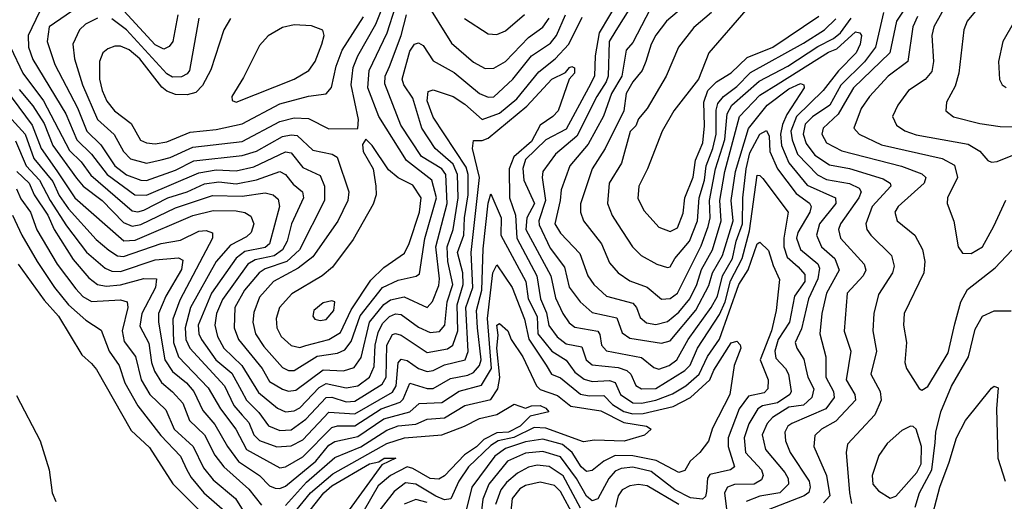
# Model space of a CAD drawing. Extents: x 1308313 to 1441400, y 959662 to 1036319.
# Tile 418 of 656: x 1356106 to 1359510, y 1030406 to 1032070. Entities that reach past the tile are written whole.
import ezdxf

# ---------------------------------------------------------------- set-up
doc = ezdxf.new("R2010")
doc.units = 0

msp = doc.modelspace()

# ---------------------------------------------------------------- linework, layer by layer
at = {"layer": '0CON10XD'}
for points in [[(1356375, 1032075.2), (1356333.8, 1032055), (1356312.5, 1032035), (1356289.8, 1031985), (1356295.6, 1031935), (1356323.8, 1031845), (1356374.8, 1031725), (1356432.8, 1031672.8), (1356465.2, 1031615), (1356489.5, 1031589.5), (1356545, 1031574.5), (1356595.2, 1031585.2), (1356626.6, 1031593.4), (1356705, 1031630.1), (1356875, 1031649.4), (1357005, 1031717.7), (1357055, 1031731), (1357105, 1031728.9), (1357175, 1031692.8), (1357275.6, 1031694.4), (1357277.6, 1031725), (1357252.5, 1031845), (1357258.4, 1031905), (1357274.8, 1031945), (1357337.3, 1032055), (1357404.9, 1032225)], [(1359562.9, 1032197.1), (1359455.3, 1032154.7), (1359380.7, 1032065), (1359370, 1032035), (1359352.7, 1031885), (1359339.2, 1031840.8), (1359310, 1031785), (1359307.8, 1031755), (1359333.8, 1031733.8), (1359425, 1031711), (1359495, 1031701.2), (1359615, 1031698.9)], [(1357505, 1032139.6), (1357598.9, 1031988.9), (1357675, 1031923.6), (1357715, 1031901.2), (1357745, 1031902.6), (1357785, 1031925.2), (1357865, 1032008.3), (1357915, 1032043.9), (1357935.8, 1032075)], [(1358180.4, 1032145), (1358108.9, 1032025), (1358095.1, 1031945), (1358092.7, 1031875), (1358072.6, 1031835), (1357995, 1031691.2), (1357925, 1031655.2), (1357855, 1031586.7), (1357845.5, 1031555.5), (1357848.7, 1031515), (1357885.3, 1031435), (1357858.9, 1031385), (1357856, 1031345), (1357942, 1031185), (1357958.5, 1031108.5), (1357983.6, 1031055), (1358005, 1031022.4), (1358025, 1031007.5), (1358104, 1030994), (1358111.9, 1030981.9), (1358116.7, 1030945), (1358135, 1030925.6), (1358255, 1030902.4), (1358298.6, 1030868.6), (1358315, 1030862.8), (1358351.6, 1030875), (1358377.8, 1030895), (1358416.4, 1030965), (1358496.6, 1031075), (1358518.2, 1031115), (1358534.9, 1031185), (1358569.5, 1031245), (1358582.6, 1031305), (1358604.9, 1031365.1), (1358605.3, 1031455), (1358616.9, 1031555), (1358630.4, 1031609.6), (1358664.9, 1031675), (1358687.7, 1031687.7), (1358697.1, 1031667.1), (1358699, 1031615), (1358725.1, 1031555.1), (1358790, 1031470), (1358836.3, 1031436.3), (1358842.4, 1031425), (1358837.2, 1031405), (1358796.2, 1031335), (1358791.7, 1031315), (1358805, 1031276.3), (1358865, 1031226.6), (1358871.2, 1031211.2), (1358864.7, 1031175), (1358832.4, 1031105), (1358808, 1031002), (1358786.4, 1030955), (1358791.9, 1030935), (1358816.8, 1030896.8), (1358823.4, 1030865), (1358830.4, 1030835), (1358850.8, 1030795), (1358844.8, 1030765), (1358815, 1030737.8), (1358765, 1030730.8), (1358708, 1030695), (1358690.3, 1030675), (1358672.3, 1030635), (1358684.4, 1030585), (1358750.5, 1030505), (1358762.1, 1030485), (1358763.5, 1030465), (1358733.2, 1030435), (1358665, 1030423.6), (1358616.9, 1030405)], [(1358236.8, 1032145), (1358167.1, 1032032.9), (1358144, 1031995), (1358140.1, 1031875), (1358133.7, 1031855), (1358101.5, 1031805), (1358032.2, 1031667.8), (1357958.3, 1031605), (1357914.1, 1031545.9), (1357911.6, 1031525), (1357923.6, 1031445), (1357900.5, 1031375), (1357901.7, 1031361.7), (1357940.2, 1031280.2), (1357988.9, 1031215), (1358005.9, 1031145.9), (1358043.1, 1031095), (1358085, 1031057.8), (1358169.7, 1031039.7), (1358188.3, 1030988.3), (1358215, 1030969), (1358325, 1030952.2), (1358355, 1030960), (1358443.4, 1031066.6), (1358488.7, 1031151.3), (1358501.3, 1031195), (1358534.9, 1031255), (1358571.8, 1031375), (1358565.3, 1031445), (1358580, 1031545), (1358625.7, 1031694.3), (1358689.4, 1031775), (1358765, 1031831.2), (1358805, 1031849.7), (1358816.9, 1031845), (1358817.5, 1031835), (1358757.7, 1031742.3), (1358742.7, 1031707.3), (1358736.1, 1031675), (1358739.8, 1031635), (1358765, 1031575.2), (1358827.9, 1031497.9), (1358926.5, 1031455), (1358926.8, 1031435), (1358870.2, 1031365), (1358859.8, 1031325), (1358878, 1031285), (1358923.8, 1031245), (1358938.7, 1031205), (1358895, 1031124.5), (1358878.5, 1031055), (1358872.4, 1030985), (1358892.2, 1030905), (1358892.3, 1030835), (1358919.7, 1030785), (1358921.6, 1030765), (1358892.6, 1030725), (1358774.7, 1030675), (1358761, 1030665), (1358750.7, 1030645), (1358752.7, 1030615), (1358768.8, 1030575), (1358835, 1030475.4), (1358838.6, 1030455), (1358833.4, 1030436.6), (1358817.8, 1030425), (1358693.4, 1030376.6)], [(1359195.5, 1032155), (1359136.7, 1032065), (1359114.3, 1031955.7), (1358988.7, 1031835), (1358965.4, 1031795), (1358935, 1031743.3), (1358883, 1031695), (1358878.6, 1031675), (1358895.3, 1031645), (1358947.4, 1031617.4), (1359154.2, 1031564.2), (1359225, 1031536.9), (1359238.4, 1031525), (1359232.9, 1031505), (1359142.5, 1031425), (1359131.3, 1031405), (1359138.9, 1031375), (1359200.7, 1031325), (1359226.2, 1031276.2), (1359234.7, 1031235), (1359230.9, 1031195), (1359163.3, 1031055), (1359161.2, 1031015), (1359172, 1030955), (1359166.1, 1030885), (1359171.5, 1030865), (1359215, 1030795.8), (1359225, 1030790), (1359245, 1030802.9), (1359315, 1030918.8), (1359339, 1031019), (1359358.8, 1031095), (1359382.3, 1031137.7), (1359477.7, 1031212.3), (1359535, 1031273.8)], [(1359320.8, 1032145), (1359266.1, 1032045), (1359258.9, 1032015), (1359264.3, 1031925), (1359259.2, 1031890.8), (1359236.5, 1031863.5), (1359178.8, 1031825), (1359141.1, 1031775), (1359123.1, 1031735), (1359137.3, 1031705), (1359165.9, 1031685.9), (1359205, 1031672.5), (1359385, 1031639.8), (1359425.2, 1031615.2), (1359453.1, 1031583.1), (1359465, 1031578.2), (1359485, 1031580), (1359545, 1031604.7)], [(1356307.2, 1032112.8), (1356208.4, 1032045), (1356201.2, 1031995), (1356227.3, 1031915), (1356305.8, 1031765.8), (1356338, 1031685), (1356387.3, 1031637.3), (1356435.5, 1031565), (1356475, 1031534.4), (1356525, 1031515.7), (1356545, 1031514.9), (1356645, 1031550.4), (1356708.2, 1031581.8), (1356875, 1031600.3), (1356925, 1031615.7), (1357015, 1031666), (1357045, 1031672.6), (1357065, 1031669.8), (1357119.1, 1031619.1), (1357185.8, 1031605.8), (1357204, 1031595), (1357244, 1031475), (1357240.6, 1031445), (1357206.2, 1031373.8), (1357119.2, 1031250.8), (1357068.9, 1031211.1), (1356983.7, 1031165), (1356935, 1031111.5), (1356915, 1031058.6), (1356912.4, 1031025), (1356920.9, 1030985), (1356950.6, 1030940.6), (1357015, 1030868.4), (1357035, 1030858.1), (1357055, 1030858.1), (1357135, 1030907.1), (1357205, 1030917.8), (1357230.3, 1030929.7), (1357252.1, 1030957.9), (1357283, 1031047), (1357359.8, 1031145), (1357415, 1031169.8), (1357476.3, 1031183.7), (1357487.6, 1031192.4), (1357506.6, 1031313.4), (1357546.6, 1031455), (1357530.8, 1031515), (1357443.3, 1031583.3), (1357347.6, 1031735), (1357309.5, 1031835), (1357314.6, 1031895), (1357375.9, 1032025), (1357405.1, 1032115)], [(1356652.7, 1032087.3), (1356635.2, 1031994.9), (1356622.9, 1031977.1), (1356605, 1031968.4), (1356575, 1031983.6), (1356439.5, 1032129.5)], [(1358285, 1032106.1), (1358225, 1031991.6), (1358202.6, 1031965), (1358187.4, 1031875), (1358151.6, 1031815), (1358123.6, 1031736.4), (1358070.6, 1031639.4), (1358008.3, 1031565), (1357977.5, 1031482.5), (1357974.9, 1031445), (1357955.4, 1031365), (1357975, 1031332.1), (1358042, 1031262), (1358070.2, 1031185), (1358090.8, 1031155), (1358134.6, 1031114.6), (1358225, 1031090), (1358237.8, 1031075), (1358250.6, 1031040.6), (1358272.5, 1031022.5), (1358305, 1031016.9), (1358345, 1031027.5), (1358385, 1031059.1), (1358422.8, 1031105), (1358447.1, 1031155), (1358462.8, 1031207.2), (1358500.8, 1031275), (1358530.3, 1031375), (1358526.8, 1031445), (1358543.7, 1031545), (1358593.8, 1031735), (1358665, 1031809.7), (1358728.4, 1031848.4), (1358902.3, 1031957.7), (1358930.3, 1031969.7), (1358995, 1032027.7), (1359010, 1032025), (1359015.9, 1032015.9), (1359011.7, 1031985), (1358997.8, 1031955), (1358936.2, 1031893.8), (1358883.2, 1031825), (1358790.8, 1031735), (1358771.9, 1031685), (1358775.8, 1031655), (1358795, 1031605.2), (1358863.5, 1031533.5), (1358895, 1031518.3), (1358975, 1031503.7), (1359007.4, 1031487.4), (1359014.4, 1031475), (1359006.8, 1031455), (1358943.6, 1031365), (1358936.9, 1031345), (1358943, 1031315), (1359024.7, 1031225), (1359030.5, 1031205), (1359021.4, 1031185), (1358966.1, 1031125), (1358956.5, 1030993.5), (1358978.5, 1030925), (1358962.5, 1030825), (1358992.7, 1030775), (1358995.2, 1030755), (1358926.7, 1030683.3), (1358877.2, 1030655), (1358855, 1030633.1), (1358851.7, 1030595), (1358894.5, 1030495), (1358906.2, 1030425), (1358885, 1030400.3)], [(1358401.1, 1032115), (1358342.1, 1032065), (1358305, 1032016), (1358288.4, 1031985), (1358270.8, 1031925), (1358258, 1031895), (1358225, 1031855.2), (1358202.3, 1031815), (1358194.8, 1031755), (1358129.8, 1031625), (1358085.1, 1031554.9), (1358044.3, 1031434.3), (1358044.6, 1031405), (1358054.6, 1031375), (1358117.7, 1031295), (1358145, 1031230), (1358175.3, 1031195), (1358215, 1031168), (1358275, 1031145.7), (1358325, 1031104.7), (1358355, 1031106.1), (1358379.4, 1031125), (1358461.3, 1031288.7), (1358486.3, 1031355), (1358492.9, 1031385), (1358491, 1031445), (1358511, 1031555), (1358543.7, 1031656.3), (1358551.4, 1031745), (1358567.9, 1031775), (1358662.7, 1031857.3), (1358760.8, 1031909.2), (1358865, 1031977.2), (1358919.3, 1032005), (1358942.9, 1032025), (1358979.9, 1032075)], [(1358616.6, 1032103.4), (1358488.7, 1031955), (1358452.9, 1031865), (1358366.7, 1031755), (1358326.8, 1031685), (1358276.4, 1031555), (1358245.9, 1031495), (1358242.3, 1031452.2), (1358265, 1031409.1), (1358315, 1031353.6), (1358355, 1031338.2), (1358379.7, 1031350.3), (1358399, 1031401), (1358405.1, 1031455), (1358434.3, 1031525.7), (1358441.8, 1031585), (1358467.6, 1031645), (1358473.7, 1031703.7), (1358471.1, 1031785), (1358485.2, 1031824.8), (1358514.8, 1031855.2), (1358565, 1031886), (1358621.1, 1031938.9), (1358710, 1031975), (1358868.1, 1032081.9)], [(1356074.5, 1031975), (1356117.4, 1031885), (1356189.1, 1031789.1), (1356278.5, 1031618.5), (1356318.5, 1031578.5), (1356352.7, 1031532.7), (1356495, 1031409.6), (1356515, 1031406.4), (1356535, 1031411.8), (1356618.4, 1031455), (1356685, 1031475.1), (1356745, 1031502.7), (1356795, 1031509.7), (1356855, 1031502.8), (1356925, 1031516.5), (1357005.4, 1031545.4), (1357025, 1031535.2), (1357051.5, 1031501.5), (1357083.5, 1031475), (1357087.6, 1031455), (1357046.1, 1031365), (1357030.9, 1031305), (1357014.9, 1031275), (1356985.7, 1031254.3), (1356920, 1031240), (1356895, 1031225.8), (1356807.2, 1031102.8), (1356786.2, 1031055), (1356781.2, 1031015), (1356789.7, 1030975), (1356812.4, 1030935), (1356874.3, 1030875), (1356931.9, 1030781.9), (1356997.6, 1030727.6), (1357025, 1030715.5), (1357055, 1030719), (1357075, 1030728.7), (1357141.1, 1030798.9), (1357165, 1030812.6), (1357235, 1030798.1), (1357275, 1030804.3), (1357315.2, 1030835), (1357331.5, 1030871.5), (1357334.9, 1030945), (1357345, 1030988.7), (1357360, 1031020), (1357385, 1031044.5), (1357405, 1031053.3), (1357425, 1031051), (1357485, 1031007.3), (1357525, 1030989.4), (1357557.3, 1030992.7), (1357576, 1031015), (1357584.3, 1031095), (1357603.2, 1031155), (1357586.1, 1031235), (1357583.5, 1031285), (1357605.1, 1031345), (1357621.5, 1031455), (1357619.5, 1031535), (1357605, 1031570.7), (1357542.6, 1031625), (1357496.5, 1031695), (1357465, 1031799.3), (1357433.8, 1031845), (1357428.8, 1031865), (1357455, 1031961.5), (1357471.3, 1031985), (1357485, 1031990.6), (1357500.5, 1031980.5), (1357535, 1031927.6), (1357607.7, 1031887.7), (1357695, 1031814.8), (1357725, 1031802.4), (1357745, 1031802.9), (1357810.4, 1031865), (1357875, 1031944.8), (1357941.4, 1031988.6), (1357961.8, 1032015), (1357992.9, 1032087)], [(1356105, 1031828.3), (1356152.1, 1031772.1), (1356191, 1031711), (1356221.2, 1031635), (1356302.4, 1031522.4), (1356325.2, 1031495.2), (1356391, 1031445), (1356465, 1031369.7), (1356495, 1031356.2), (1356525, 1031362.4), (1356645, 1031419.6), (1356772.8, 1031462.8), (1356875, 1031460), (1356955, 1031472.1), (1356982.2, 1031465), (1357000.2, 1031450.2), (1357004.3, 1031424.3), (1356969.2, 1031295), (1356955, 1031282.4), (1356885, 1031268.6), (1356854.1, 1031245.9), (1356769.5, 1031125), (1356723.7, 1031015), (1356724.9, 1030985), (1356734.2, 1030965), (1356784.3, 1030895), (1356839, 1030849), (1356873, 1030787), (1356890.3, 1030755), (1356932.7, 1030712.7), (1356966.3, 1030666.3), (1357005, 1030650.8), (1357045, 1030652.7), (1357095, 1030689.3), (1357165, 1030764.3), (1357185, 1030765.3), (1357235, 1030749.3), (1357265, 1030751.6), (1357359.5, 1030810.5), (1357372.5, 1030835), (1357374.9, 1030945.1), (1357395, 1030982), (1357405, 1030985.6), (1357425, 1030980), (1357515, 1030920.2), (1357585, 1030932.7), (1357603.5, 1030945), (1357620.5, 1030995), (1357617.9, 1031085), (1357639.5, 1031155), (1357637.5, 1031195), (1357619.7, 1031265), (1357640.9, 1031325), (1357643.5, 1031385), (1357656.6, 1031465), (1357656.4, 1031535), (1357649.9, 1031559.9), (1357535, 1031733.1), (1357515, 1031790), (1357517.6, 1031822.4), (1357535, 1031827.6), (1357605, 1031804.7), (1357645, 1031778.3), (1357705, 1031724.8), (1357765, 1031747), (1357825, 1031796.2), (1357900.1, 1031889.9), (1357956.9, 1031935), (1358004.2, 1031985), (1358050.8, 1032079.2)], [(1356175, 1032097.7), (1356135.8, 1032015), (1356137, 1031975), (1356152.1, 1031932.1), (1356265.4, 1031745), (1356304.1, 1031655), (1356354.3, 1031605), (1356408.1, 1031535), (1356504.7, 1031465), (1356545, 1031463.9), (1356725, 1031541.1), (1356785, 1031550.7), (1356855, 1031547.2), (1356915, 1031561.8), (1357025, 1031613.7), (1357045, 1031610), (1357085, 1031558.8), (1357145, 1031532), (1357159.8, 1031495), (1357159.6, 1031445), (1357073.8, 1031275), (1357029.5, 1031235), (1356955, 1031208.6), (1356934.1, 1031195), (1356883.1, 1031135), (1356850.2, 1031075), (1356848.1, 1031005), (1356863, 1030965), (1356944, 1030865), (1356969.6, 1030819.6), (1357015, 1030793.1), (1357035, 1030785.9), (1357060.2, 1030789.8), (1357155, 1030860.4), (1357225, 1030857.1), (1357261.9, 1030868.1), (1357286.7, 1030903.3), (1357315.8, 1031025), (1357365, 1031086.1), (1357388.2, 1031101.8), (1357435, 1031112.8), (1357515, 1031075.3), (1357533.3, 1031096.7), (1357555, 1031151.8), (1357557.4, 1031175), (1357544.1, 1031285), (1357584.2, 1031435), (1357578.8, 1031535), (1357565, 1031555.2), (1357495, 1031597.8), (1357423.3, 1031705), (1357368.1, 1031848.1), (1357369.2, 1031875), (1357385, 1031908.4), (1357424.4, 1032015), (1357443.1, 1032086.9)], [(1356835, 1032074.5), (1356812, 1032035), (1356767.3, 1031897.3), (1356737.6, 1031842.4), (1356715, 1031819), (1356685, 1031810), (1356645, 1031811.2), (1356615, 1031822.7), (1356597, 1031837), (1356521.1, 1031935), (1356485, 1031966.4), (1356455, 1031978.5), (1356435, 1031978.4), (1356410.5, 1031969.5), (1356393.4, 1031955), (1356382, 1031925), (1356382, 1031865), (1356391.2, 1031825), (1356408, 1031788), (1356434.2, 1031755), (1356491.6, 1031711.6), (1356524.3, 1031654.3), (1356545, 1031644), (1356575, 1031640.6), (1356615, 1031648.2), (1356695, 1031681.2), (1356785, 1031690.9), (1356875, 1031710.3), (1357005, 1031779), (1357105, 1031805.2), (1357165, 1031813.4), (1357184.4, 1031835.6), (1357200.5, 1031909.5), (1357221.3, 1031965), (1357295, 1032079.7)], [(1356725.2, 1032074.8), (1356692.8, 1031895), (1356685, 1031883.3), (1356665, 1031872.7), (1356635, 1031871.6), (1356615, 1031883.2), (1356475, 1032035.4), (1356425, 1032073)], [(1357644.1, 1032074.1), (1357725, 1032021.5), (1357755, 1032018.5), (1357785, 1032031.3), (1357851.6, 1032088.4)], [(1358497.8, 1032095), (1358436.4, 1032043.6), (1358383.7, 1031975), (1358340.5, 1031875), (1358275, 1031763.2), (1358245, 1031727.8), (1358236.4, 1031703.6), (1358216.2, 1031683.8), (1358186, 1031574), (1358143.9, 1031505), (1358138.4, 1031435), (1358153.8, 1031393.8), (1358172.4, 1031365), (1358224.1, 1031285), (1358254.6, 1031255), (1358308.6, 1031225), (1358345, 1031213.4), (1358355, 1031216.4), (1358371.1, 1031245), (1358421.9, 1031305), (1358449.5, 1031375), (1358455.3, 1031455), (1358473.1, 1031515), (1358478.8, 1031565), (1358501.9, 1031625), (1358513.1, 1031675), (1358513.1, 1031756.9), (1358519.4, 1031780.6), (1358538.7, 1031805), (1358585, 1031838.9), (1358632.2, 1031887.8), (1358815, 1031988.8), (1358888.3, 1032035), (1358927, 1032073)], [(1359091.7, 1032095), (1359064, 1031975), (1359025.8, 1031924.2), (1358945, 1031843.5), (1358906.8, 1031775), (1358846, 1031734), (1358821.4, 1031708.6), (1358814.7, 1031675), (1358825, 1031642.1), (1358855, 1031601.9), (1358905, 1031568.2), (1358975, 1031555.4), (1359090.4, 1031520.4), (1359114.7, 1031505), (1359116.8, 1031495), (1359052.9, 1031425), (1359030.5, 1031365), (1359034.7, 1031345), (1359047.6, 1031325), (1359119.3, 1031255), (1359128.8, 1031218.8), (1359123.6, 1031195), (1359075, 1031120), (1359058.3, 1031055), (1359054.8, 1030995), (1359068.1, 1030925), (1359048.6, 1030845), (1359080.7, 1030785), (1359083.9, 1030755), (1359062.4, 1030705), (1358967.3, 1030602.8), (1358962.5, 1030575), (1358974.8, 1030435.2), (1358981.6, 1030398.4)], [(1359209.3, 1032080.7), (1359192.9, 1032045), (1359176.2, 1031925), (1359108.3, 1031875), (1359043.2, 1031805), (1359015, 1031762.9), (1358989.2, 1031695), (1359007.5, 1031675), (1359085, 1031637.2), (1359295, 1031590), (1359337.5, 1031567.5), (1359347.3, 1031525), (1359313.1, 1031455), (1359312.2, 1031435), (1359335, 1031373.3), (1359350.5, 1031285), (1359365, 1031263.1), (1359395, 1031261.8), (1359433.6, 1031285), (1359473.5, 1031356.5), (1359515, 1031446.5)], [(1356855, 1031784.5), (1357055.5, 1031865), (1357105.5, 1031894.5), (1357127.5, 1031925), (1357150.4, 1031985), (1357158.5, 1032015), (1357154.4, 1032034.4), (1357115, 1032048.8), (1357055, 1032052.8), (1357015, 1032043.2), (1356965.3, 1032014.7), (1356935, 1031981.4), (1356879.5, 1031870.5), (1356839.2, 1031805), (1356840.6, 1031790.6), (1356855, 1031784.5)], [(1359544.6, 1032065), (1359504.5, 1031995), (1359489.1, 1031925), (1359492.8, 1031862.8), (1359502.5, 1031845), (1359516.2, 1031836.2)], [(1355964.1, 1031954.1), (1356149.8, 1031705), (1356180, 1031625), (1356235, 1031547.9), (1356297.2, 1031455), (1356466, 1031306), (1356505, 1031308.5), (1356705, 1031393.3), (1356775, 1031410.6), (1356855, 1031409.9), (1356884.1, 1031404.1), (1356905, 1031391.5), (1356915.9, 1031365), (1356906.7, 1031335), (1356890.6, 1031319.4), (1356835, 1031291.2), (1356785.6, 1031234.4), (1356696.2, 1031075), (1356677.7, 1031005), (1356680.5, 1030965), (1356694.3, 1030935), (1356813.9, 1030805), (1356846.4, 1030736.4), (1356875, 1030703.2), (1356897.9, 1030677.9), (1356915.2, 1030635), (1356935, 1030616.5), (1356995, 1030593.9), (1357045, 1030597.1), (1357085, 1030617.7), (1357175, 1030714), (1357265, 1030708.5), (1357395, 1030782.6), (1357407.7, 1030805), (1357415, 1030884.2), (1357425, 1030896.7), (1357445, 1030892.5), (1357485, 1030864.5), (1357515, 1030854.5), (1357535, 1030857.4), (1357575, 1030877.5), (1357646.1, 1030895), (1357656.9, 1030923.1), (1357648.5, 1031075), (1357672.4, 1031145), (1357666.6, 1031265), (1357695.5, 1031524.5), (1357671.7, 1031625), (1357675, 1031653.1), (1357705, 1031652.9), (1357725, 1031660.7), (1357859.3, 1031770.7), (1357945, 1031864), (1357992.4, 1031887.6), (1358006.7, 1031905), (1358015, 1031908.6), (1358024, 1031904), (1358024, 1031885), (1358005.7, 1031864.3), (1357966.9, 1031755), (1357949.3, 1031735), (1357904.9, 1031705.1), (1357875, 1031649.6), (1357813.9, 1031596.1), (1357798.4, 1031555), (1357799, 1031455), (1357819.5, 1031395), (1357824.7, 1031315), (1357894.2, 1031185), (1357906.8, 1031105), (1357927.5, 1031057.5), (1357935, 1031012.9), (1357963.8, 1030973.8), (1357995, 1030950), (1358049.4, 1030939.4), (1358064.6, 1030894.6), (1358085, 1030877.5), (1358175, 1030867.8), (1358205, 1030857.6), (1358218.3, 1030845), (1358236.4, 1030806.4), (1358255, 1030794.5), (1358305, 1030795.6), (1358405, 1030857.4), (1358423.7, 1030876.3), (1358449.5, 1030935), (1358525, 1031051), (1358544.7, 1031095.3), (1358562.6, 1031167.4), (1358603.7, 1031245), (1358629.1, 1031340.9), (1358655, 1031532.9), (1358665, 1031531.8), (1358675, 1031520.9), (1358763, 1031405), (1358746.9, 1031315), (1358747.7, 1031285), (1358758.9, 1031248.9), (1358796.5, 1031216.5), (1358819.9, 1031189.9), (1358819.5, 1031165), (1358784.6, 1031115), (1358767.6, 1031025), (1358728, 1030965), (1358715.8, 1030925), (1358720.2, 1030900.2), (1358753.4, 1030865), (1358763.8, 1030845), (1358772.4, 1030785), (1358767.7, 1030775), (1358725, 1030746), (1358673.8, 1030736.2), (1358657.9, 1030725), (1358626.1, 1030673.9), (1358610.3, 1030625), (1358615.5, 1030575), (1358669.8, 1030515), (1358676.1, 1030495), (1358670.2, 1030479.8), (1358645, 1030465.2), (1358576.4, 1030463.6), (1358552.3, 1030455), (1358542.5, 1030435), (1358550.3, 1030369.7)], [(1356067.9, 1031737.9), (1356125.3, 1031675), (1356155, 1031590.5), (1356221.2, 1031511.2), (1356242.9, 1031462.9), (1356275, 1031416.5), (1356370.6, 1031310.6), (1356413.9, 1031273.9), (1356444.3, 1031254.3), (1356465, 1031251.7), (1356595, 1031296.5), (1356662.2, 1031307.8), (1356725, 1031339.6), (1356751.2, 1031341.2), (1356773.1, 1031333.1), (1356773.2, 1031315), (1356659.4, 1031100.6), (1356635.1, 1031035.1), (1356637.4, 1030955), (1356654.7, 1030904.7), (1356758, 1030798), (1356799.9, 1030725), (1356853.6, 1030655), (1356890.2, 1030585), (1357005, 1030522), (1357025, 1030524.8), (1357085, 1030559.3), (1357185, 1030661.2), (1357205, 1030667.1), (1357265, 1030666.3), (1357355.1, 1030724.9), (1357421.8, 1030748.2), (1357431.7, 1030758.3), (1357455, 1030813.8), (1357515, 1030795.7), (1357535, 1030795.7), (1357595, 1030829.9), (1357655, 1030841.5), (1357675, 1030851.4), (1357695.6, 1030875), (1357701.5, 1030895), (1357688.2, 1031005), (1357685.7, 1031065), (1357703.7, 1031135), (1357708.2, 1031278.2), (1357725, 1031436), (1357735, 1031468.8), (1357770.4, 1031385), (1357769.4, 1031325), (1357855.6, 1031165.6), (1357864.1, 1031105), (1357894.9, 1031044.9), (1357897.5, 1030985), (1357945.5, 1030925), (1357995, 1030893.5), (1358025, 1030852.6), (1358057.4, 1030827.4), (1358085, 1030819.4), (1358145, 1030823), (1358165, 1030816.8), (1358182.9, 1030775), (1358225, 1030746.3), (1358255, 1030744.9), (1358305.1, 1030754.9), (1358362.4, 1030777.6), (1358408.3, 1030805), (1358454.8, 1030845.2), (1358483.4, 1030906.6), (1358525, 1030965.7), (1358592.2, 1031155), (1358623.8, 1031206.2), (1358655, 1031295.4), (1358665, 1031301.5), (1358695, 1031272.9), (1358710.1, 1031220.1), (1358732.8, 1031172.8), (1358721, 1031065), (1358705.1, 1030995), (1358666.1, 1030895), (1358693.5, 1030825), (1358691.9, 1030795), (1358679.6, 1030780.4), (1358625, 1030768.7), (1358592.7, 1030725), (1358554.9, 1030625), (1358555.3, 1030595), (1358576.5, 1030525), (1358562.9, 1030515), (1358491.7, 1030498.3), (1358484.1, 1030485.9), (1358480, 1030440), (1358477.1, 1030422.9), (1358466.9, 1030413.1), (1358425, 1030417.4), (1358371.1, 1030445), (1358289, 1030509), (1358225, 1030524.2), (1358185, 1030519.6), (1358165, 1030509.8), (1358143.1, 1030485), (1358105, 1030414), (1358085, 1030407.6), (1358065, 1030424), (1358031.4, 1030485), (1357975, 1030559.7), (1357915, 1030577.8), (1357855, 1030572.4), (1357791.9, 1030545), (1357728.1, 1030465), (1357706.7, 1030413.3), (1357694.9, 1030305.1)], [(1356091.7, 1031651.7), (1356129.2, 1031565), (1356175, 1031516), (1356211.6, 1031445), (1356267.6, 1031357.6), (1356336.9, 1031266.9), (1356401.8, 1031211.8), (1356425, 1031201.3), (1356455, 1031200.1), (1356575, 1031240.3), (1356655, 1031246.6), (1356669.6, 1031239.6), (1356665, 1031207.3), (1356611.4, 1031115), (1356586.1, 1031055), (1356585.5, 1031025), (1356608, 1030895), (1356634, 1030854), (1356682.7, 1030815), (1356708.3, 1030785), (1356739.4, 1030719.4), (1356781.2, 1030671.2), (1356824.9, 1030595), (1356863.1, 1030543.1), (1356935.3, 1030495.3), (1356969.5, 1030459.5), (1356989, 1030451), (1357005, 1030449.7), (1357025, 1030458.4), (1357130.3, 1030545), (1357175, 1030599.4), (1357195, 1030612.8), (1357275, 1030630.1), (1357365, 1030690.6), (1357455.3, 1030714.7), (1357486.5, 1030743.5), (1357565, 1030747.1), (1357625, 1030786.9), (1357702.7, 1030807.3), (1357737.1, 1030865), (1357722.8, 1031037.2), (1357742, 1031195), (1357755, 1031223.1), (1357807.9, 1031145), (1357850.9, 1031035), (1357866.4, 1030966.4), (1357925.9, 1030875.9), (1357944.1, 1030845), (1357975, 1030832.3), (1358045, 1030776.2), (1358075, 1030769.9), (1358125, 1030771.2), (1358155, 1030739.9), (1358195, 1030715.9), (1358225, 1030707.6), (1358260.9, 1030709.1), (1358365, 1030733.9), (1358425, 1030764.6), (1358491.2, 1030825), (1358505, 1030858.6), (1358565, 1030953.1), (1358585, 1030959.4), (1358596.4, 1030946.4), (1358598.6, 1030935), (1358576, 1030875), (1358560.9, 1030775), (1358500.9, 1030659.1), (1358486.7, 1030613.3), (1358457.1, 1030575), (1358424.1, 1030545), (1358405, 1030512.1), (1358385, 1030505.8), (1358306.5, 1030546.5), (1358225, 1030563.2), (1358165, 1030563.6), (1358125.2, 1030545), (1358085, 1030511.9), (1358065, 1030509.2), (1358047, 1030525), (1358016.3, 1030575), (1357981.9, 1030601.9), (1357915, 1030620.6), (1357855, 1030611.8), (1357785, 1030588.4), (1357748.7, 1030561.3), (1357668.7, 1030455), (1357650.4, 1030379.6)], [(1357075, 1030937.4), (1357095, 1030944.5), (1357175, 1030965.4), (1357215, 1030988.8), (1357252.5, 1031067.5), (1357319.9, 1031170.1), (1357365, 1031214.3), (1357436.4, 1031263.6), (1357453, 1031297), (1357488, 1031405), (1357493.7, 1031455), (1357465, 1031497.8), (1357413.9, 1031523.9), (1357380.7, 1031550.7), (1357325, 1031635.6), (1357302.7, 1031657.3), (1357291.7, 1031638.3), (1357293.5, 1031615), (1357328.5, 1031555), (1357337.8, 1031495), (1357338.2, 1031465), (1357327.7, 1031432.3), (1357259.1, 1031310.9), (1357188, 1031215), (1357152.3, 1031185), (1357047.1, 1031122.9), (1357003.8, 1031075), (1356992.8, 1031037.2), (1356995.2, 1031005), (1357010.2, 1030975), (1357045, 1030944.3), (1357075, 1030937.4)], [(1356096.1, 1031545), (1356139.4, 1031505), (1356156.4, 1031465), (1356203.5, 1031395), (1356225.4, 1031345), (1356291.2, 1031241.2), (1356345, 1031178), (1356375, 1031155.2), (1356405, 1031149.5), (1356455, 1031154.4), (1356535, 1031175.2), (1356578.9, 1031175), (1356575.4, 1031145), (1356529, 1031055), (1356521.4, 1031011.4), (1356552.2, 1030952.2), (1356561.4, 1030885), (1356572.5, 1030855), (1356596.5, 1030816.5), (1356635, 1030784.5), (1356670, 1030745), (1356693.4, 1030685), (1356744.5, 1030635), (1356781.2, 1030565), (1356811.9, 1030525), (1356898, 1030448), (1356942.4, 1030392.4)], [(1356094.8, 1031485), (1356110.7, 1031450.7), (1356143.9, 1031405), (1356165, 1031344.1), (1356236.2, 1031225), (1356300.1, 1031140.1), (1356325, 1031113.7), (1356355, 1031096.6), (1356455, 1031101.6), (1356478.2, 1031095), (1356480.4, 1031075), (1356460.6, 1030995), (1356467.5, 1030957.5), (1356506, 1030906), (1356526.7, 1030825), (1356556.3, 1030775), (1356611.9, 1030721.9), (1356640.3, 1030655), (1356705.4, 1030595.4), (1356741.9, 1030521.9), (1356775, 1030479.6), (1356852.4, 1030415), (1356890.7, 1030355)], [(1356081.5, 1031395), (1356113.8, 1031325), (1356166.7, 1031235), (1356226.1, 1031145), (1356275, 1031084.8), (1356335, 1031031.2), (1356387.4, 1030997.4), (1356415.5, 1030925), (1356449.8, 1030875), (1356469.4, 1030815), (1356515, 1030735.7), (1356593.7, 1030633.7), (1356661.7, 1030561.7), (1356684.2, 1030515), (1356698.5, 1030488.5), (1356743, 1030435), (1356822.9, 1030365)], [(1356101.4, 1031225), (1356190.9, 1031100.9), (1356240.2, 1031045), (1356321.5, 1030911.5), (1356355, 1030881.6), (1356371.6, 1030861.6), (1356491, 1030651), (1356555, 1030591.2), (1356635.7, 1030465.7), (1356775, 1030326.4)], [(1357145, 1031030.3), (1357165, 1031033.7), (1357192.3, 1031065), (1357195, 1031095.6), (1357185, 1031098.8), (1357155, 1031091.5), (1357122.5, 1031065), (1357120, 1031045), (1357126, 1031035), (1357145, 1031030.3)], [(1359201.3, 1030385), (1359216.4, 1030435), (1359259.3, 1030515), (1359270.5, 1030609.5), (1359273.2, 1030645), (1359290.6, 1030715), (1359326.6, 1030803.4), (1359385.8, 1030905), (1359409.1, 1031000.9), (1359434.4, 1031045), (1359475, 1031064), (1359533.6, 1031063.6)], [(1357025, 1030391.8), (1357098.1, 1030471.9), (1357195, 1030557.2), (1357285, 1030594.3), (1357375, 1030652), (1357415, 1030666.6), (1357475, 1030672.6), (1357515, 1030689.7), (1357575, 1030694.2), (1357645, 1030737), (1357735, 1030757.1), (1357759.2, 1030795), (1357766, 1030834), (1357755.1, 1030934.9), (1357760.1, 1030979.9), (1357755, 1031014), (1357765, 1031020), (1357793.2, 1030995), (1357805.3, 1030965), (1357845, 1030905.5), (1357892.1, 1030805), (1357905, 1030792.3), (1357965, 1030772), (1358011.3, 1030735), (1358115, 1030718.3), (1358195, 1030677.6), (1358273.3, 1030665), (1358288.8, 1030655), (1358265.4, 1030634.6), (1358196.1, 1030613.9), (1358093.3, 1030616.7), (1358055, 1030611.1), (1357925, 1030658), (1357885, 1030660.4), (1357814.2, 1030625.8), (1357760.4, 1030615), (1357735, 1030598.9), (1357657.7, 1030525), (1357624.6, 1030475.4), (1357596.1, 1030413.9), (1357575, 1030410.6), (1357545, 1030423.1), (1357475, 1030465.4), (1357440.1, 1030469.9), (1357400.5, 1030439.5), (1357335, 1030355.2)], [(1359250.9, 1030319.1), (1359286.7, 1030455), (1359318.8, 1030541.2), (1359344.5, 1030625.5), (1359375, 1030685.6), (1359465, 1030797.3), (1359475, 1030803.3), (1359487.8, 1030797.8), (1359482.7, 1030725), (1359486.6, 1030555), (1359512.1, 1030475)], [(1356095, 1030771.2), (1356177.1, 1030615), (1356208.2, 1030515), (1356218.9, 1030435), (1356230.9, 1030405)], [(1357025, 1030328.6), (1357111, 1030435), (1357189.1, 1030500.9), (1357375, 1030605.4), (1357435.8, 1030625), (1357565, 1030635.9), (1357643.9, 1030665), (1357695, 1030691.8), (1357755, 1030706.2), (1357815, 1030741.3), (1357855, 1030727.6), (1357875, 1030735.8), (1357905, 1030736.9), (1357925, 1030727.6), (1357935.4, 1030714.6), (1357870.5, 1030699.5), (1357835.7, 1030665), (1357796.2, 1030645), (1357755, 1030642), (1357710.2, 1030619.8), (1357685.5, 1030594.5), (1357643.9, 1030566.1), (1357575, 1030494), (1357555, 1030481.9), (1357525, 1030484.9), (1357465, 1030519.6), (1357445, 1030524.4), (1357387.6, 1030495), (1357345, 1030459.6), (1357296.7, 1030375)], [(1359115, 1030416.7), (1359135, 1030423.5), (1359207.5, 1030505), (1359222.5, 1030535), (1359223.8, 1030595), (1359205.3, 1030655.3), (1359195, 1030664.3), (1359185, 1030665.6), (1359155, 1030650.9), (1359104.8, 1030605.2), (1359076.1, 1030563.9), (1359053.3, 1030495), (1359055.2, 1030465.2), (1359075, 1030442.3), (1359115, 1030416.7)], [(1357055, 1030304.7), (1357157.6, 1030435), (1357185, 1030459.1), (1357315.8, 1030535), (1357347.8, 1030542.2), (1357365.7, 1030555), (1357406.4, 1030555), (1357357.8, 1030532.2), (1357236.1, 1030363.9)], [(1358045, 1030382.2), (1357985, 1030494), (1357936.1, 1030526.1), (1357895, 1030530.4), (1357865, 1030523.9), (1357826.9, 1030503.1), (1357789.2, 1030470.8), (1357769.7, 1030445), (1357751.1, 1030395)], [(1358022.7, 1030352.7), (1357975, 1030439.8), (1357955, 1030460.6), (1357905, 1030471.4), (1357855, 1030460.9), (1357835, 1030449.3), (1357808.5, 1030415), (1357796.3, 1030295)], [(1358384.8, 1030395), (1358275, 1030459.2), (1358245, 1030463.8), (1358215, 1030459.8), (1358188.8, 1030445), (1358175.1, 1030424.9), (1358165.2, 1030385)], [(1357515, 1030401.2), (1357475, 1030411.6), (1357435, 1030395.8)]]:
    msp.add_lwpolyline(points, dxfattribs=at)

doc.saveas('drawing.dxf')
